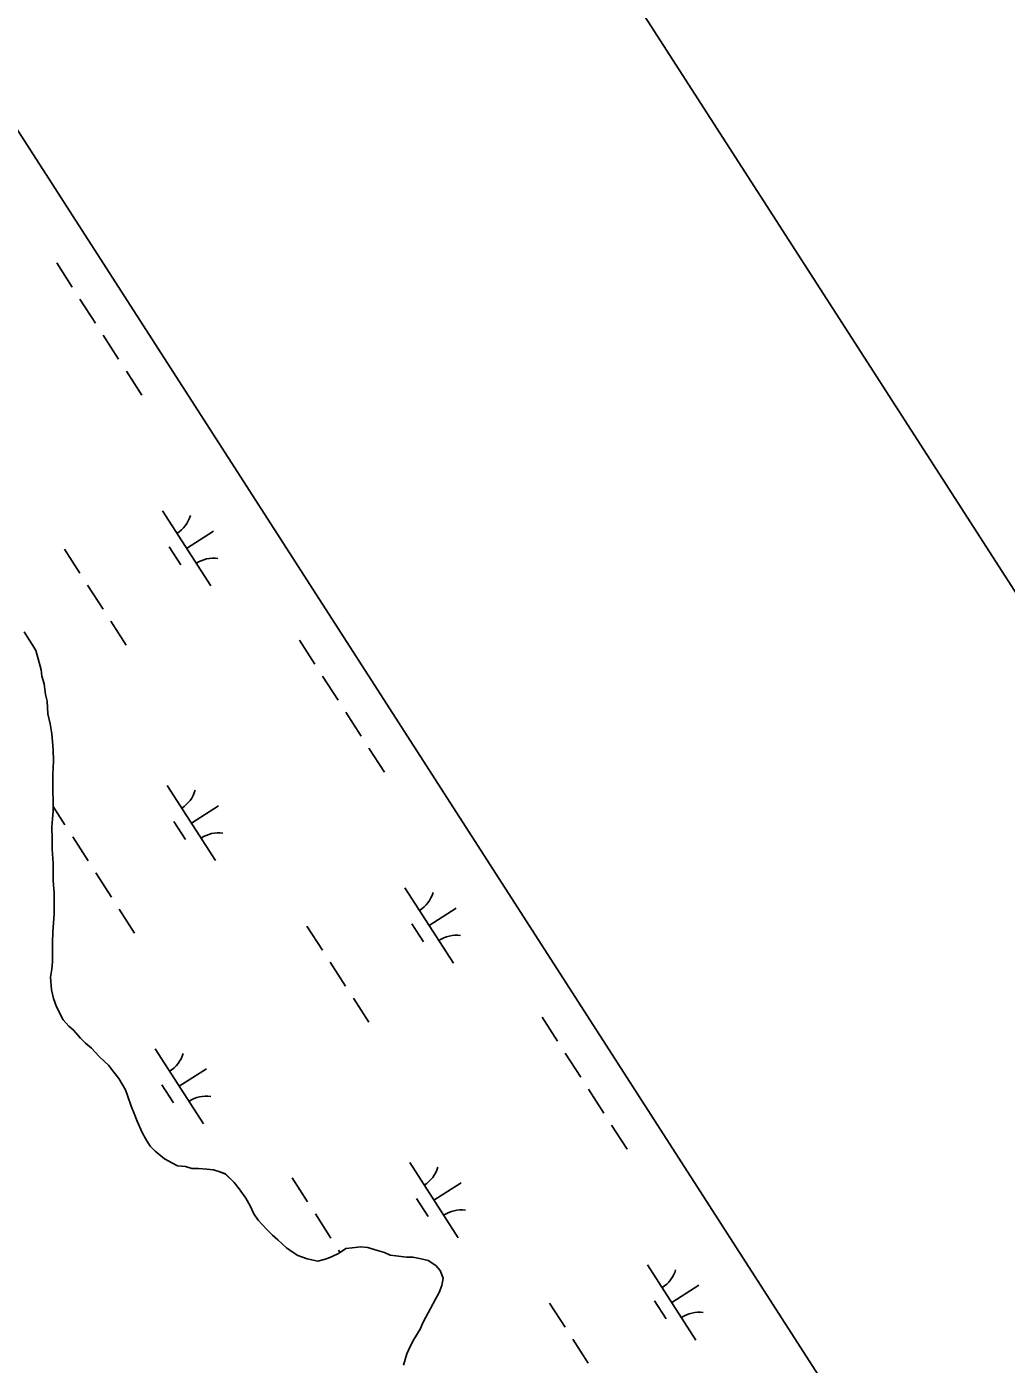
# Model space of a CAD drawing. Extents: x 3937982 to 3958556, y 219448 to 241894.
# Drawn here: x 3951821 to 3952369, y 234447 to 235195 of the extents above; entities that cross this region are included whole.
import ezdxf

# ---------------------------------------------------------------- set-up
doc = ezdxf.new("R2010")
doc.units = 0
for name, color, linetype in [('V-ANNO-SYMB', 7, 'Continuous'), ('V-GRID-FRAM', 7, 'Continuous'), ('V-TOPO-SHOR', 7, 'Continuous'), ('V-WETL-SWMP', 7, 'Continuous')]:
    doc.layers.add(name, color=color, linetype=linetype)

msp = doc.modelspace()

# ---------------------------------------------------------------- linework, layer by layer
at = {"layer": 'V-ANNO-SYMB'}
msp.add_lwpolyline([(3939234.332, 234121.63), (3948187.407, 220212.388), (3957822.273, 226414.141), (3948869.197, 240323.382), (3939234.332, 234121.63)], dxfattribs=at)
at = {"layer": 'V-GRID-FRAM'}
msp.add_lwpolyline([(3948998.173, 239513.74), (3957109.469, 226912.286), (3949780.097, 222173.81), (3941699.799, 234772.334), (3948998.173, 239513.74)], dxfattribs=at)
at = {"layer": 'V-TOPO-SHOR'}
for points in [[(3951853.451, 234626.211), (3951850.621, 234628.984), (3951846.572, 234633.743), (3951844.151, 234635.719), (3951840.911, 234639.287), (3951837.239, 234646.455), (3951835.588, 234651.239), (3951834.341, 234656.027), (3951833.866, 234663.226), (3951834.622, 234667.635), (3951834.98, 234671.639), (3951834.929, 234676.841), (3951834.871, 234682.442), (3951835.211, 234688.449), (3951835.91, 234698.46), (3951835.848, 234704.461), (3951835.791, 234710.062), (3951835.318, 234717.261), (3951835.265, 234722.462), (3951835.22, 234726.864), (3951834.738, 234734.861), (3951834.681, 234740.462), (3951834.613, 234747.264), (3951834.968, 234751.669), (3951835.322, 234756.074), (3951835.263, 234762.077), (3951835.213, 234766.877), (3951835.168, 234771.279), (3951835.115, 234776.48), (3951835.439, 234784.087), (3951835.373, 234790.489), (3951834.484, 234799.283), (3951833.626, 234804.876), (3951832.369, 234810.465), (3951831.896, 234817.662), (3951831.058, 234821.256), (3951830.198, 234827.248), (3951828.953, 234831.637), (3951828.516, 234835.233), (3951826.856, 234841.22), (3951825.606, 234846.008), (3951823.976, 234848.793), (3951821.944, 234851.974), (3951819.098, 234856.346)], [(3952031.346, 234445.954), (3952033.284, 234452.374), (3952035.244, 234456.397), (3952037.202, 234460.419), (3952040.747, 234466.057), (3952042.309, 234469.674), (3952043.878, 234472.889), (3952046.631, 234477.72), (3952049.379, 234482.951), (3952051.343, 234486.572), (3952052.902, 234490.588), (3952053.661, 234494.598), (3952052.017, 234498.983), (3952049.588, 234501.76), (3952045.156, 234504.514), (3952040.343, 234505.665), (3952036.735, 234506.429), (3952033.134, 234506.392), (3952027.123, 234507.132), (3952023.918, 234507.5), (3952020.703, 234509.069), (3952015.485, 234510.615), (3952011.47, 234511.774), (3952007.467, 234512.135), (3952002.668, 234511.686), (3951999.072, 234511.248), (3951995.099, 234508.408), (3951991.515, 234506.769), (3951988.326, 234505.538), (3951983.538, 234504.289), (3951977.523, 234505.428), (3951972.3, 234507.375), (3951969.081, 234509.343), (3951965.855, 234511.711), (3951961.01, 234516.065), (3951958.179, 234518.836), (3951954.946, 234522.004), (3951950.092, 234527.157), (3951947.655, 234530.733), (3951945.611, 234535.113), (3951943.164, 234539.49), (3951939.51, 234544.655), (3951936.673, 234548.229), (3951931.824, 234552.98), (3951928.61, 234554.148), (3951924.998, 234555.313), (3951921.391, 234555.675), (3951916.587, 234556.028), (3951912.984, 234555.991), (3951909.372, 234557.154), (3951904.966, 234557.508), (3951902.15, 234559.081), (3951897.725, 234561.436), (3951892.478, 234565.786), (3951889.649, 234568.557), (3951887.208, 234572.534), (3951885.17, 234576.114), (3951882.305, 234582.488), (3951880.661, 234586.873), (3951879.018, 234590.858), (3951876.958, 234596.838), (3951875.725, 234600.029), (3951872.057, 234606.392), (3951869.22, 234609.966), (3951866.38, 234613.939), (3951863.957, 234615.913), (3951861.129, 234618.686), (3951856.679, 234623.444), (3951853.451, 234626.211)]]:
    msp.add_lwpolyline(points, dxfattribs=at)
at = {"layer": 'V-WETL-SWMP'}
for p, q in [((3950801.248, 236712.54), (3952351.243, 234304.516)), ((3951837.31, 235062.855), (3951845.97, 235049.401)), ((3951850.3, 235042.674), (3951858.959, 235029.22)), ((3951863.289, 235022.493), (3951871.949, 235009.04)), ((3951876.279, 235002.313), (3951884.939, 234988.859)), ((3951896.437, 234924.122), (3951923.499, 234882.078)), ((3951909.968, 234903.1), (3951925.103, 234912.843)), ((3951841.571, 234902.725), (3951850.23, 234889.271)), ((3951900.233, 234903.969), (3951906.728, 234893.879)), ((3951854.56, 234882.544), (3951863.22, 234869.09)), ((3951867.55, 234862.363), (3951876.21, 234848.909)), ((3951821.944, 234851.974), (3951819.098, 234856.346)), ((3951823.977, 234848.793), (3951821.944, 234851.974)), ((3951825.606, 234846.009), (3951823.977, 234848.793)), ((3951826.855, 234841.22), (3951825.606, 234846.009)), ((3951973.137, 234851.837), (3951981.797, 234838.383)), ((3951828.516, 234835.234), (3951826.855, 234841.22)), ((3951828.953, 234831.638), (3951828.516, 234835.234)), ((3951830.198, 234827.249), (3951828.953, 234831.638)), ((3951986.127, 234831.656), (3951994.787, 234818.202)), ((3951831.059, 234821.255), (3951830.198, 234827.249)), ((3951831.896, 234817.662), (3951831.059, 234821.255)), ((3951832.369, 234810.464), (3951831.896, 234817.662)), ((3951833.627, 234804.875), (3951832.369, 234810.464)), ((3951999.117, 234811.475), (3952007.777, 234798.021)), ((3951834.484, 234799.282), (3951833.627, 234804.875)), ((3951835.374, 234790.488), (3951834.484, 234799.282)), ((3951835.439, 234784.086), (3951835.374, 234790.488)), ((3952012.107, 234791.294), (3952020.767, 234777.841)), ((3951835.116, 234776.48), (3951835.439, 234784.086)), ((3951835.169, 234771.279), (3951835.116, 234776.48)), ((3951835.214, 234766.877), (3951835.169, 234771.279)), ((3951899.135, 234770.402), (3951926.197, 234728.359)), ((3951835.262, 234762.076), (3951835.214, 234766.877)), ((3951834.968, 234751.669), (3951835.323, 234756.075)), ((3951835.323, 234756.075), (3951835.262, 234762.076)), ((3951835.297, 234758.659), (3951841.93, 234748.353)), ((3951912.666, 234749.38), (3951927.802, 234759.123)), ((3951834.613, 234747.264), (3951834.968, 234751.669)), ((3951902.931, 234750.25), (3951909.426, 234740.159)), ((3951834.682, 234740.462), (3951834.613, 234747.264)), ((3951834.739, 234734.861), (3951834.682, 234740.462)), ((3951846.26, 234741.626), (3951854.92, 234728.173)), ((3951835.22, 234726.863), (3951834.739, 234734.861)), ((3951835.265, 234722.462), (3951835.22, 234726.863)), ((3951835.318, 234717.26), (3951835.265, 234722.462)), ((3951859.25, 234721.446), (3951867.91, 234707.992)), ((3951835.791, 234710.062), (3951835.318, 234717.26)), ((3952032.264, 234713.103), (3952059.327, 234671.06)), ((3951835.848, 234704.461), (3951835.791, 234710.062)), ((3951835.909, 234698.459), (3951835.848, 234704.461)), ((3951835.211, 234688.449), (3951835.909, 234698.459)), ((3951872.24, 234701.265), (3951880.9, 234687.811)), ((3952045.796, 234692.082), (3952060.931, 234701.824)), ((3951834.872, 234682.443), (3951835.211, 234688.449)), ((3951977.398, 234691.706), (3951986.058, 234678.253)), ((3952036.06, 234692.951), (3952042.555, 234682.861)), ((3951834.928, 234676.841), (3951834.872, 234682.443)), ((3951834.981, 234671.64), (3951834.928, 234676.841)), ((3951833.866, 234663.226), (3951834.622, 234667.635)), ((3951834.622, 234667.635), (3951834.981, 234671.64)), ((3951990.388, 234671.526), (3951999.048, 234658.072)), ((3951834.34, 234656.028), (3951833.866, 234663.226)), ((3951835.589, 234651.239), (3951834.34, 234656.028)), ((3951837.238, 234646.454), (3951835.589, 234651.239)), ((3952003.378, 234651.345), (3952012.038, 234637.891)), ((3951840.912, 234639.288), (3951837.238, 234646.454)), ((3951844.15, 234635.72), (3951840.912, 234639.288)), ((3951846.571, 234633.744), (3951844.15, 234635.72)), ((3952108.965, 234640.818), (3952117.625, 234627.365)), ((3951850.621, 234628.983), (3951846.571, 234633.744)), ((3951853.45, 234626.211), (3951850.621, 234628.983)), ((3951856.679, 234623.443), (3951853.45, 234626.211)), ((3951861.129, 234618.686), (3951856.679, 234623.443)), ((3951892.397, 234623.074), (3951919.459, 234581.031)), ((3952121.955, 234620.638), (3952130.615, 234607.184)), ((3951863.958, 234615.914), (3951861.129, 234618.686)), ((3951866.379, 234613.938), (3951863.958, 234615.914)), ((3951869.221, 234609.965), (3951866.379, 234613.938)), ((3951872.058, 234606.393), (3951869.221, 234609.965)), ((3951875.724, 234600.028), (3951872.058, 234606.393)), ((3951905.928, 234602.052), (3951921.064, 234611.795)), ((3951876.957, 234596.839), (3951875.724, 234600.028)), ((3951896.193, 234602.922), (3951902.688, 234592.831)), ((3952134.945, 234600.457), (3952143.605, 234587.003)), ((3951879.019, 234590.858), (3951876.957, 234596.839)), ((3951880.66, 234586.873), (3951879.019, 234590.858)), ((3951882.305, 234582.488), (3951880.66, 234586.873)), ((3951885.171, 234576.115), (3951882.305, 234582.488)), ((3951887.208, 234572.534), (3951885.171, 234576.115)), ((3952147.935, 234580.276), (3952156.595, 234566.822)), ((3951889.649, 234568.558), (3951887.208, 234572.534)), ((3951892.478, 234565.786), (3951889.649, 234568.558)), ((3951897.724, 234561.437), (3951892.478, 234565.786)), ((3951902.15, 234559.081), (3951897.724, 234561.437)), ((3951904.967, 234557.509), (3951902.15, 234559.081)), ((3951909.372, 234557.154), (3951904.967, 234557.509)), ((3951912.985, 234555.99), (3951909.372, 234557.154)), ((3951916.586, 234556.027), (3951912.985, 234555.99)), ((3951921.392, 234555.676), (3951916.586, 234556.027)), ((3951924.997, 234555.312), (3951921.392, 234555.676)), ((3951928.61, 234554.148), (3951924.997, 234555.312)), ((3951931.823, 234552.981), (3951928.61, 234554.148)), ((3952034.963, 234559.384), (3952062.025, 234517.341)), ((3951936.673, 234548.228), (3951931.823, 234552.981)), ((3951939.51, 234544.656), (3951936.673, 234548.228)), ((3951969.098, 234550.789), (3951977.758, 234537.335)), ((3952048.494, 234538.362), (3952063.63, 234548.105)), ((3951943.164, 234539.491), (3951939.51, 234544.656)), ((3951945.61, 234535.114), (3951943.164, 234539.491)), ((3952038.759, 234539.231), (3952045.254, 234529.141)), ((3951947.655, 234530.733), (3951945.61, 234535.114)), ((3951950.092, 234527.157), (3951947.655, 234530.733)), ((3951954.946, 234522.004), (3951950.092, 234527.157)), ((3951982.088, 234530.608), (3951990.748, 234517.154)), ((3951958.18, 234518.836), (3951954.946, 234522.004)), ((3951961.009, 234516.064), (3951958.18, 234518.836)), ((3951965.855, 234511.711), (3951961.009, 234516.064)), ((3951969.08, 234509.343), (3951965.855, 234511.711)), ((3951972.301, 234507.375), (3951969.08, 234509.343)), ((3951995.099, 234508.407), (3951991.515, 234506.77)), ((3951995.078, 234510.427), (3951995.975, 234509.034)), ((3951999.072, 234511.249), (3951995.099, 234508.407)), ((3952002.669, 234511.686), (3951999.072, 234511.249)), ((3952007.466, 234512.134), (3952002.669, 234511.686)), ((3952011.471, 234511.775), (3952007.466, 234512.134)), ((3952015.484, 234510.615), (3952011.471, 234511.775)), ((3952020.702, 234509.068), (3952015.484, 234510.615)), ((3952023.919, 234507.5), (3952020.702, 234509.068)), ((3951977.523, 234505.428), (3951972.301, 234507.375)), ((3951983.537, 234504.288), (3951977.523, 234505.428)), ((3951988.326, 234505.538), (3951983.537, 234504.288)), ((3951991.515, 234506.77), (3951988.326, 234505.538)), ((3952027.124, 234507.132), (3952023.919, 234507.5)), ((3952033.134, 234506.393), (3952027.124, 234507.132)), ((3952036.735, 234506.43), (3952033.134, 234506.393)), ((3952040.344, 234505.666), (3952036.735, 234506.43)), ((3952045.157, 234504.515), (3952040.344, 234505.666)), ((3952049.587, 234501.759), (3952045.157, 234504.515)), ((3952052.016, 234498.982), (3952049.587, 234501.759)), ((3952168.092, 234502.085), (3952195.155, 234460.042)), ((3952053.661, 234494.598), (3952052.016, 234498.982)), ((3952052.902, 234490.588), (3952053.661, 234494.598)), ((3952049.378, 234482.95), (3952051.342, 234486.571)), ((3952051.342, 234486.571), (3952052.902, 234490.588)), ((3952181.623, 234481.064), (3952196.759, 234490.806)), ((3952046.63, 234477.72), (3952049.378, 234482.95)), ((3952113.226, 234480.688), (3952121.886, 234467.234)), ((3952171.888, 234481.933), (3952178.383, 234471.842)), ((3952042.31, 234469.673), (3952043.878, 234472.89)), ((3952043.878, 234472.89), (3952046.63, 234477.72)), ((3952037.202, 234460.418), (3952040.746, 234466.056)), ((3952040.746, 234466.056), (3952042.31, 234469.673)), ((3952033.283, 234452.375), (3952035.243, 234456.396)), ((3952035.243, 234456.396), (3952037.202, 234460.418)), ((3952126.216, 234460.507), (3952134.876, 234447.054)), ((3952031.347, 234445.953), (3952033.283, 234452.375))]:
    msp.add_line(p, q, dxfattribs=at)
for centre, start, end in [((3951895.217, 234926.455), 301.99668, 343.540338), ((3951925.117, 234880.003), 81.996677, 123.540335), ((3951897.916, 234772.735), 301.99668, 343.540338), ((3951927.816, 234726.283), 81.996677, 123.540335), ((3952031.045, 234715.436), 301.99668, 343.540338), ((3952060.945, 234668.984), 81.996677, 123.540335), ((3951891.178, 234625.407), 301.99668, 343.540338), ((3951921.078, 234578.955), 81.996677, 123.540335), ((3952033.744, 234561.717), 301.99668, 343.540338), ((3952063.644, 234515.265), 81.996677, 123.540335), ((3952166.873, 234504.418), 301.99668, 343.540338), ((3952196.773, 234457.966), 81.996677, 123.540335)]:
    msp.add_arc(centre, 17.623, start, end, dxfattribs=at)

doc.saveas('drawing.dxf')
